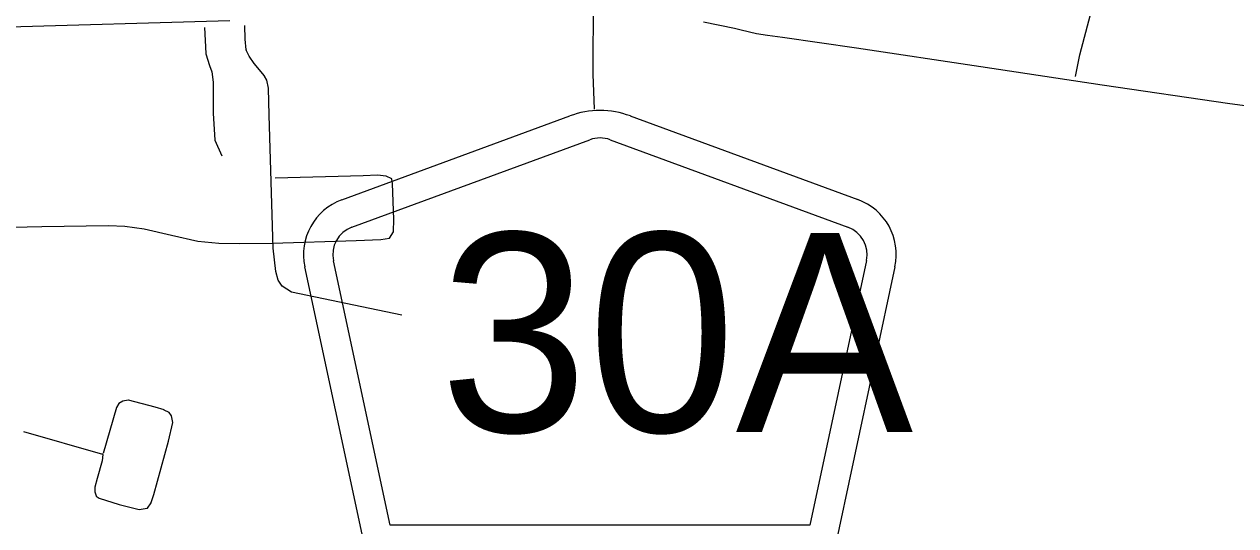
# Model space of a CAD drawing. Extents: x 1219626 to 1426462, y 456797 to 752399.
# Drawn here: x 1341192 to 1345334, y 511753 to 513467 of the extents above; entities that cross this region are included whole.
import ezdxf

# ---------------------------------------------------------------- set-up
doc = ezdxf.new("R2010")
doc.units = 0
for name, color, linetype in [('City Streets', 7, 'Continuous'), ('County Routes Highway Center Lines', 7, 'Continuous'), ('Roadshields County Roads', 7, 'Continuous')]:
    doc.layers.add(name, color=color, linetype=linetype)

msp = doc.modelspace()

# ---------------------------------------------------------------- linework, layer by layer
at = {"layer": 'City Streets'}
for p, q in [((1344800.2, 513362.9), (1344836.5, 513500.1)), ((1340964.5, 513452.5), (1341894.7, 513479.6)), ((1341808.6, 513456.4), (1341813.5, 513366.6)), ((1341946.9, 513415.8), (1341945.9, 513462.2)), ((1341950.8, 513379.2), (1341946.9, 513415.7)), ((1341961.4, 513357.8), (1341950.9, 513378.9)), ((1341813.5, 513366.4), (1341825.1, 513325.9)), ((1341977.8, 513332.7), (1341961.4, 513357.7)), ((1342013.6, 513290.2), (1341977.9, 513332.6)), ((1344785.7, 513288.4), (1344800.2, 513362.8)), ((1341825.1, 513325.8), (1341833.7, 513304.7)), ((1341833.8, 513304.4), (1341837.6, 513268.9)), ((1342021.3, 513275.7), (1342013.7, 513290)), ((1341837.6, 513268.8), (1341837.6, 513163.4)), ((1342027.1, 513248.6), (1342021.4, 513275.4)), ((1342029.1, 513155.7), (1342027.2, 513248.4)), ((1341837.6, 513163.4), (1341843.4, 513070.8)), ((1342043.6, 512701.3), (1342029.1, 513155.7)), ((1341843.5, 513070.4), (1341867.6, 513017.4)), ((1342351.1, 512948.8), (1342050.4, 512941)), ((1342399.3, 512950.7), (1342351.1, 512948.8)), ((1342429.2, 512947.8), (1342399.5, 512950.7)), ((1342448.2, 512938.4), (1342429.6, 512947.7)), ((1342450.7, 512922.7), (1342448.8, 512937.6)), ((1342455.5, 512799.9), (1342450.7, 512922.6)), ((1342454.5, 512758.6), (1342455.5, 512799.8)), ((1341009, 512770.9), (1341252.7, 512775.7)), ((1341252.7, 512775.7), (1341479.9, 512779.6)), ((1341479.9, 512779.6), (1341535.9, 512776.7)), ((1341536, 512776.7), (1341601.7, 512768)), ((1341601.8, 512767.9), (1341695.5, 512745.7)), ((1342441.2, 512736.4), (1342454.4, 512758.1)), ((1341695.5, 512745.7), (1341785.4, 512725.4)), ((1341785.5, 512725.4), (1341856.9, 512718.6)), ((1341857, 512718.6), (1341928.5, 512717.7)), ((1341928.5, 512717.7), (1342040.7, 512718.6)), ((1342411.1, 512731.2), (1342440.5, 512736)), ((1342052.3, 512622), (1342043.6, 512701.2)), ((1342060, 512592.1), (1342052.3, 512621.9)), ((1342073.5, 512571.8), (1342060.1, 512591.8)), ((1342105.3, 512551.5), (1342073.7, 512571.6)), ((1342483.5, 512473), (1342105.7, 512551.3)), ((1341515, 512170.6), (1341508, 512157)), ((1341529.1, 512178.5), (1341515.5, 512171)), ((1341547.8, 512182), (1341529.4, 512178.7)), ((1341639.9, 512158.3), (1341548.3, 512182)), ((1341507.9, 512156.8), (1341462, 512000.2)), ((1341670.8, 512148.7), (1341639.9, 512158.3)), ((1341687.6, 512140.1), (1341670.9, 512148.6)), ((1341695.9, 512129), (1341687.9, 512139.8)), ((1341699.8, 512105.8), (1341696, 512128.6)), ((1341684.9, 512042.3), (1341699.8, 512105.4)), ((1341189.4, 512075.2), (1341459.7, 511998)), ((1341635.1, 511860.1), (1341684.9, 512042.3)), ((1341458.1, 511974.5), (1341441.7, 511914.2)), ((1341460.5, 511997), (1341458.1, 511974.7)), ((1341441.7, 511914.2), (1341434, 511884.8)), ((1341434, 511884.6), (1341434, 511868.9)), ((1341434, 511868.6), (1341438.2, 511855)), ((1341438.6, 511854.5), (1341447.8, 511847.1)), ((1341448.2, 511846.9), (1341517.1, 511825.7)), ((1341626.4, 511832.1), (1341635.1, 511860)), ((1341517.1, 511825.7), (1341585.1, 511808.4)), ((1341585.5, 511808.3), (1341612.9, 511813.1)), ((1341613.6, 511813.5), (1341626.3, 511831.9))]:
    msp.add_line(p, q, dxfattribs=at)
msp.add_lwpolyline([(1342040.7, 512718.6), (1342326.9, 512728.3), (1342411, 512731.2)], dxfattribs=at)
for centre, start, end in [((1341947.9, 513415.8), 181.1935, 186.009), ((1341951.7, 513379.3), 186.009, 206.5651), ((1341814.5, 513366.6), 183.0775, 195.9454), ((1341962.3, 513358.3), 206.5651, 213.1785), ((1341978.7, 513333.2), 213.1785, 220.0608), ((1344801.2, 513362.6), 165.2068, 168.9765), ((1341826, 513326.2), 195.9454, 202.249), ((1341832.8, 513304.3), 6.1702, 22.249), ((1342012.8, 513289.5), 28.0725, 40.0608), ((1341836.6, 513268.8), 0, 6.1702), ((1342020.4, 513275.2), 12.0948, 28.0725), ((1342026.2, 513248.4), 1.1935, 12.0948), ((1341838.6, 513163.4), 180, 183.5763), ((1342030.1, 513155.7), 181.1935, 181.828), ((1341844.4, 513070.8), 183.5763, 204.444), ((1342351, 512949.8), 271.4735, 272.2906), ((1342399.4, 512949.7), 84.4725, 92.2906), ((1342429.1, 512946.8), 63.4349, 84.4725), ((1342447.8, 512937.5), 7.125, 63.4349), ((1342449.7, 512922.6), 2.2546, 7.125), ((1342454.5, 512799.9), 358.6678, 2.2546), ((1341252.7, 512774.7), 90.9752, 91.1367), ((1341479.9, 512778.6), 87.0391, 90.9752), ((1341535.9, 512775.7), 82.4606, 87.0391), ((1341601.5, 512767), 76.6608, 82.4606), ((1342453.5, 512758.6), 328.6713, 358.6678), ((1341695.7, 512746.7), 256.6608, 257.2756), ((1341785.6, 512726.4), 257.2756, 264.5962), ((1341857, 512719.6), 264.5962, 269.2258), ((1341928.5, 512718.7), 269.2258, 270.4939), ((1342040.7, 512719.6), 270.4939, 271.9349), ((1342410.9, 512732.2), 271.9749, 279.1623), ((1342440.4, 512737), 279.1623, 328.6713), ((1342044.6, 512701.3), 181.828, 186.2635), ((1342053.3, 512622.1), 186.2635, 194.4703), ((1342061, 512592.4), 194.4703, 213.6901), ((1342074.3, 512572.4), 213.6901, 237.5288), ((1342105.9, 512552.3), 237.5288, 258.2961), ((1341515.9, 512170.2), 118.8866, 152.6501), ((1341529.5, 512177.7), 100.1755, 118.8866), ((1341548, 512181), 75.5388, 100.1755), ((1341508.9, 512156.5), 152.6501, 163.6583), ((1341639.6, 512157.4), 72.646, 75.5388), ((1341670.5, 512147.7), 62.7839, 72.646), ((1341687.1, 512139.2), 36.4692, 62.7839), ((1341695, 512128.4), 9.4623, 36.4692), ((1341698.8, 512105.7), 346.6864, 9.4623), ((1341683.9, 512042.5), 344.7192, 346.6864), ((1341457.2, 511974.8), 344.7837, 354.0531), ((1341459.5, 511997.1), 354.0531, 74.0816), ((1341435, 511884.6), 165.3027, 180), ((1341442.7, 511913.9), 164.7837, 165.3027), ((1341435, 511868.9), 180, 197.2415), ((1341439.2, 511855.3), 197.2415, 231.3402), ((1341448.5, 511847.9), 231.3402, 252.8973), ((1341634.1, 511860.3), 342.7585, 344.7192), ((1341517.4, 511826.7), 252.8973, 255.6773), ((1341585.3, 511809.3), 255.6773, 279.7824), ((1341612.7, 511814.1), 279.7824, 325.3048), ((1341625.5, 511832.4), 325.3048, 342.7585)]:
    msp.add_arc(centre, 1, start, end, dxfattribs=at)
at = {"layer": 'County Routes Highway Center Lines'}
for p, q in [((1343137.8, 513686.5), (1343136.3, 513296.9)), ((1343619.7, 513452.9), (1343514, 513473.8)), ((1343642.5, 513447.1), (1343619.7, 513452.9)), ((1343695.4, 513434.5), (1343642.5, 513447.1)), ((1343733.3, 513428.7), (1343695.4, 513434.5)), ((1343784.2, 513421.9), (1343733.3, 513428.7)), ((1344037.4, 513385), (1343784.2, 513421.9)), ((1344462.4, 513321.4), (1344037.4, 513385)), ((1343136.3, 513296.9), (1343140.1, 513176.4)), ((1344877.2, 513259.3), (1344462.4, 513321.4)), ((1345312.8, 513195.3), (1344877.2, 513259.3)), ((1345700.9, 513142.4), (1345312.8, 513195.3))]:
    msp.add_line(p, q, dxfattribs=at)
at = {"layer": 'Roadshields County Roads'}
for p, q in [((1342277.7, 512867.2), (1343057.1, 513153.6)), ((1343264, 513153.6), (1344042, 512867.7)), ((1342312.2, 512773.4), (1343126.1, 513072.4)), ((1343195.1, 513072.4), (1344007.6, 512773.9)), ((1342361.7, 511655.4), (1342151.1, 512637.6)), ((1342442.5, 511755.4), (1342248.9, 512658.5)), ((1344070.9, 512659), (1343877.1, 511755.4)), ((1344168.6, 512638.1), (1343958, 511655.4)), ((1343877.1, 511755.4), (1342442.5, 511755.4))]:
    msp.add_line(p, q, dxfattribs=at)
for centre, radius, start, end in [((1343160.6, 512872), 300, 69.827, 110.173), ((1343160.6, 512978.5), 100, 69.827, 110.173), ((1342346.7, 512679.5), 200, 110.173, 192.0999), ((1343973.1, 512680), 200, 347.9001, 69.827), ((1342346.7, 512679.5), 100, 110.173, 192.0999), ((1343973.1, 512680), 100, 347.9001, 69.827)]:
    msp.add_arc(centre, radius, start, end, dxfattribs=at)

# ---------------------------------------------------------------- texts
msp.add_text('30A', height=680, dxfattribs=at).set_placement((1342612.7, 512073.7))

doc.saveas('drawing.dxf')
